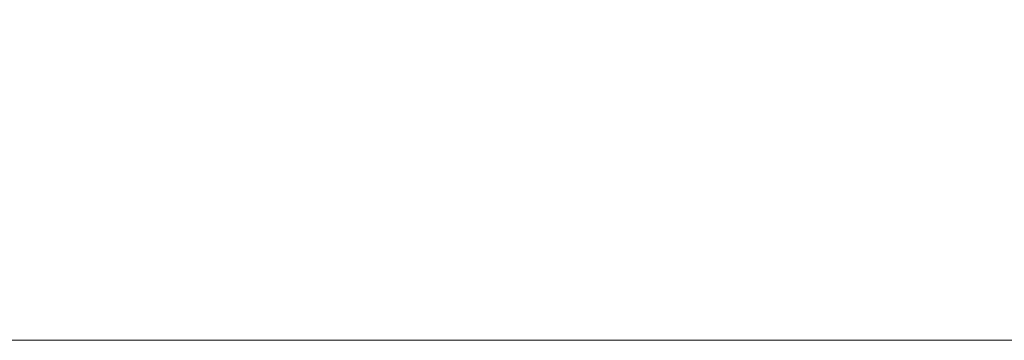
# Model space of a CAD drawing. Header units: inches. Extents: x -434 to -309, y 19 to 75.
# Tile 465 of 656: x -385.95 to -378.48, y 19.01 to 21.44. Entities that reach past the tile are written whole.
import ezdxf

# ---------------------------------------------------------------- set-up
doc = ezdxf.new("R2010")
doc.units = ezdxf.units.IN
doc.header["$MEASUREMENT"] = 0
doc.layers.add('A-FLOR-STRS', color=2, linetype='Continuous', lineweight=9)

# ---------------------------------------------------------------- blocks, each defined once
blk = doc.blocks.new('Stair - Stairs-902674-_3D_')
at = {"layer": 'A-FLOR-STRS'}
mesh = blk.add_polyface(dxfattribs=at)
corners = [(-375.5082, 75.0116, 26.087), (-387.5082, 75.0116, 26.087), (-387.5082, 19.0116, 26.087), (-375.5082, 19.0116, 26.087)]
mesh.append_faces([[corners[k] for k in face] for face in [(2, 3, 0, 1)]])
mesh = blk.add_polyface(dxfattribs=at)
corners = [(-375.5082, 75.0116, 24.087), (-375.5082, 19.0116, 24.087), (-387.5082, 19.0116, 24.087), (-387.5082, 75.0116, 24.087)]
mesh.append_faces([[corners[k] for k in face] for face in [(2, 3, 0, 1)]])
mesh = blk.add_polyface(dxfattribs=at)
corners = [(-375.5082, 19.0116, 26.087), (-387.5082, 19.0116, 26.087), (-387.5082, 19.0116, 24.087), (-375.5082, 19.0116, 24.087)]
mesh.append_faces([[corners[k] for k in face] for face in [(0, 1, 2, 3)]])

msp = doc.modelspace()

# ---------------------------------------------------------------- block references
at = {"layer": 'A-FLOR-STRS'}
msp.add_blockref('Stair - Stairs-902674-_3D_', (0, 0), dxfattribs=at)

doc.saveas('drawing.dxf')
